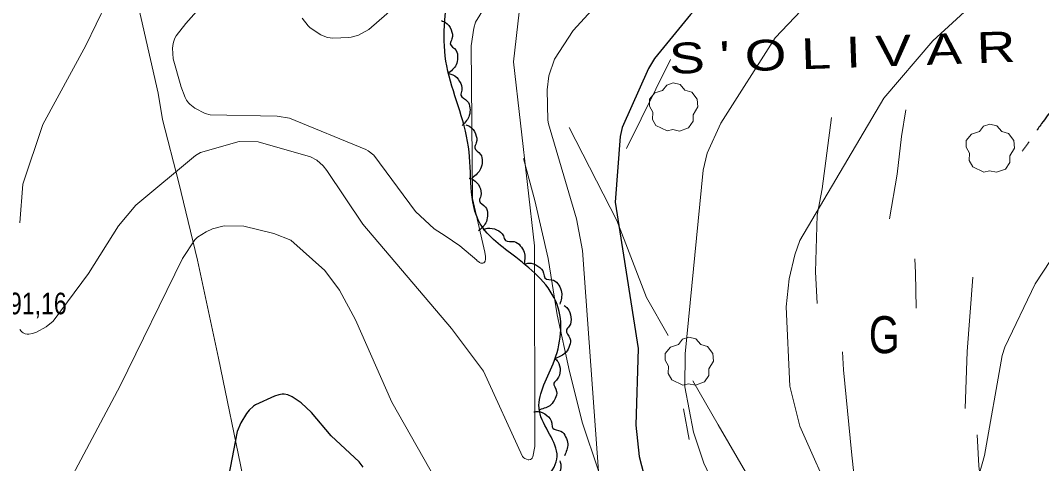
# Model space of a CAD drawing. Extents: x 480269 to 484877, y 4383588 to 4386804.
# Drawn here: x 482971.7 to 483385.8, y 4386087.1 to 4386266.7 of the extents above; entities that cross this region are included whole.
import ezdxf
from ezdxf.enums import TextEntityAlignment as Align

# ---------------------------------------------------------------- set-up
doc = ezdxf.new("R2010")
doc.units = 0
doc.header["$LTSCALE"] = 3.8
doc.linetypes.add('LONG_DASHED', pattern=[7.5, 6, -1.5])
for name, color, linetype, lineweight in [('27', 7, 'Continuous', 25), ('29', 7, 'Continuous', 13), ('38', 7, 'Continuous', 25), ('51', 7, 'Continuous', 13), ('7', 7, 'Continuous', 13), ('8', 7, 'Continuous', 25), ('9', 7, 'Continuous', 13)]:
    doc.layers.add(name, color=color, linetype=linetype, lineweight=lineweight)
doc.layers.add('31', color=7, linetype='Continuous')
doc.layers.add('5', color=7, linetype='Continuous')

msp = doc.modelspace()

# ---------------------------------------------------------------- linework, layer by layer
at = {"layer": '27'}
for points in [[(483064.72, 4386413.68), (483075.11, 4386426.47), (483135.83, 4386424.07), (483202.14, 4386422.47), (483237.29, 4386411.28), (483258.86, 4386407.28), (483285.23, 4386414.48), (483290.02, 4386412.08), (483280.44, 4386401.69), (483240.49, 4386387.3), (483208.53, 4386356.93), (483163.79, 4386316.16), (483146.21, 4386280.99), (483144.61, 4386248.22), (483153.4, 4386215.45), (483158.2, 4386184.28), (483172.58, 4386170.69), (483189.36, 4386151.5), (483187.76, 4386127.52), (483182.16, 4386108.34), (483189.36, 4386089.96), (483175.77, 4386075.57), (483156.6, 4386069.97), (483140.62, 4386055.59), (483097.48, 4386035.6), (483066.32, 4386003.63), (483015.98, 4385975.65), (482990.42, 4385962.87), (482978.43, 4385978.85), (482969.65, 4386002.03), (482939.29, 4386033.2), (482890.55, 4386075.57), (482870.58, 4386098.75), (482868.98, 4386106.74), (482881.76, 4386126.72), (482913.72, 4386169.09), (482939.29, 4386212.25), (482956.06, 4386255.41), (482991.22, 4386300.18), (483001.6, 4386322.56), (483017.58, 4386330.55), (483030.37, 4386352.93), (483047.94, 4386385.7), (483064.72, 4386413.68)], [(483142.42, 4386266.59), (483144.04, 4386265.88), (483146.35, 4386262.88), (483146.68, 4386259.2), (483146.04, 4386257.25), (483148.35, 4386254.54), (483149, 4386251.63), (483148.36, 4386248.67), (483144.98, 4386245.05)], [(483145.42, 4386245.13), (483147.12, 4386244.64), (483149.82, 4386241.98), (483150.65, 4386238.38), (483150.28, 4386236.36), (483152.93, 4386233.99), (483153.97, 4386231.2), (483153.74, 4386228.18), (483150.88, 4386224.13)], [(483152.26, 4386224.41), (483153.89, 4386223.71), (483156.23, 4386220.72), (483156.58, 4386217.05), (483155.96, 4386215.09), (483158.28, 4386212.4), (483158.95, 4386209.5), (483158.34, 4386206.54), (483154.98, 4386202.88)], [(483153.74, 4386202.75), (483155.4, 4386202.13), (483157.87, 4386199.25), (483158.4, 4386195.6), (483157.86, 4386193.62), (483160.31, 4386191.04), (483161.12, 4386188.17), (483160.65, 4386185.18), (483157.47, 4386181.38)], [(483156.21, 4386009.89), (483170.34, 4386026.39), (483178.7, 4386037.94), (483183.5, 4386043.75), (483194.27, 4386053.97), (483206.46, 4386055.39), (483216.71, 4386055.43), (483232.55, 4386060), (483245.46, 4386066.6), (483253.04, 4386068.65), (483260.92, 4386064.55), (483271.71, 4386068.18), (483278.5, 4386071), (483292.03, 4386065.15), (483299.83, 4386060.51), (483303.18, 4386047.69), (483306.85, 4386033.59), (483312, 4386029.99), (483328.14, 4386022.12), (483343.14, 4386021.87), (483352.48, 4386032.59), (483362.13, 4386042.43), (483368.54, 4386044.64), (483372.08, 4386029.75), (483373.89, 4386013.45), (483377.32, 4386008.16), (483391.52, 4386007.58), (483405.68, 4386007.9), (483414.9, 4386009.68), (483428.75, 4386020.56), (483459.76, 4386040.57), (483476.41, 4386048.65), (483492.56, 4386057.36), (483517.72, 4386067.53), (483518.92, 4386070.85), (483526.55, 4386077.76), (483531.76, 4386094.72), (483534.02, 4386115.79), (483537.23, 4386124.96), (483536.55, 4386134.27), (483532.36, 4386147.31), (483521.68, 4386156.19), (483508.43, 4386162.72), (483498.81, 4386170.94), (483489.52, 4386184.78), (483481.4, 4386189.37), (483471.95, 4386194.86)], [(483159.39, 4386181.84), (483161.06, 4386182.42), (483164.8, 4386181.8), (483167.55, 4386179.34), (483168.41, 4386177.47), (483171.94, 4386177.07), (483174.41, 4386175.38), (483175.96, 4386172.78), (483175.96, 4386167.82)], [(483176.16, 4386167.98), (483177.9, 4386168.31), (483181.51, 4386167.13), (483183.85, 4386164.28), (483184.42, 4386162.3), (483187.85, 4386161.37), (483190.03, 4386159.33), (483191.17, 4386156.53), (483190.43, 4386151.63)], [(483192.22, 4386151.09), (483193.58, 4386149.95), (483194.97, 4386146.42), (483194.26, 4386142.8), (483193.1, 4386141.1), (483194.56, 4386137.86), (483194.38, 4386134.88), (483192.95, 4386132.22), (483188.69, 4386129.68)], [(483188.41, 4386129.73), (483189.62, 4386128.43), (483190.57, 4386124.76), (483189.42, 4386121.25), (483188.06, 4386119.71), (483189.12, 4386116.31), (483188.57, 4386113.38), (483186.83, 4386110.91), (483182.29, 4386108.91)], [(483179.95, 4386108.03), (483181.71, 4386108.17), (483185.17, 4386106.6), (483187.19, 4386103.51), (483187.54, 4386101.49), (483190.85, 4386100.19), (483192.8, 4386097.93), (483193.63, 4386095.02), (483192.35, 4386090.23)], [(483190.51, 4386088.14), (483190.89, 4386086.41), (483189.82, 4386082.77), (483187.04, 4386080.34), (483185.08, 4386079.72), (483184.25, 4386076.26), (483182.27, 4386074.02), (483179.51, 4386072.8), (483174.58, 4386073.4)]]:
    msp.add_spline(points, degree=3, dxfattribs=at)
at = {"layer": '29'}
for points in [[(483233.97, 4386221.91), (483229.43, 4386224.03), (483228.02, 4386226.57), (483228.12, 4386229.55), (483226.75, 4386231.96), (483226.79, 4386234.71), (483228.95, 4386237.31), (483232.14, 4386238.31), (483233.79, 4386240.5), (483236.36, 4386241.33), (483239.22, 4386240.68), (483241.17, 4386238.41), (483243.98, 4386237.59), (483246.11, 4386234.74), (483246.35, 4386231.61), (483244.47, 4386228.46), (483244.47, 4386225.78), (483242.65, 4386223.17), (483239.03, 4386221.83), (483236.26, 4386222.46)], [(483362.42, 4386205.19), (483357.88, 4386207.31), (483356.47, 4386209.85), (483356.57, 4386212.83), (483355.2, 4386215.24), (483355.24, 4386217.99), (483357.4, 4386220.59), (483360.59, 4386221.59), (483362.24, 4386223.78), (483364.81, 4386224.61), (483367.67, 4386223.96), (483369.62, 4386221.69), (483372.43, 4386220.87), (483374.56, 4386218.02), (483374.8, 4386214.89), (483372.92, 4386211.74), (483372.92, 4386209.06), (483371.1, 4386206.45), (483367.48, 4386205.11), (483364.71, 4386205.74)], [(483240.38, 4386118.88), (483235.84, 4386121), (483234.43, 4386123.54), (483234.53, 4386126.52), (483233.16, 4386128.93), (483233.2, 4386131.68), (483235.36, 4386134.28), (483238.55, 4386135.28), (483240.2, 4386137.47), (483242.77, 4386138.3), (483245.63, 4386137.65), (483247.58, 4386135.38), (483250.39, 4386134.56), (483252.52, 4386131.71), (483252.76, 4386128.58), (483250.88, 4386125.43), (483250.88, 4386122.75), (483249.06, 4386120.14), (483245.44, 4386118.8), (483242.67, 4386119.43)]]:
    msp.add_lwpolyline(points, close=True, dxfattribs=at)
at = {"layer": '38', "linetype": 'LONG_DASHED'}
msp.add_spline([(483528.46, 4386449.47), (483526.6, 4386446.93), (483517.98, 4386435.64), (483511.62, 4386427.65), (483503.27, 4386415.74), (483498.66, 4386411.72), (483490.77, 4386408.22), (483484.64, 4386401.68), (483479.63, 4386395.49), (483471.56, 4386386.09), (483461.28, 4386376.46), (483444.81, 4386362.24), (483439.06, 4386355.99), (483434.14, 4386348.1), (483430.8, 4386335.35), (483429.33, 4386330.65), (483419.21, 4386308.6), (483415.05, 4386298.81), (483410.99, 4386285.57), (483409.17, 4386274.07), (483408.56, 4386260.2), (483405.67, 4386247.7), (483404.62, 4386244.36), (483395.89, 4386236.2), (483385.83, 4386224.92), (483380.02, 4386216.55), (483377.96, 4386213.69)], degree=3, dxfattribs=at)
at = {"layer": '51'}
for p, q in [((483217.45, 4386214.75), (483235.26, 4386250.8)), ((483240.6, 4386109.2), (483242.9, 4386096.88))]:
    msp.add_line(p, q, dxfattribs=at)
for points in [[(483005.34, 4386336.41), (483017.51, 4386281.19), (483027.52, 4386237.22), (483029.38, 4386226.52), (483035.96, 4386200.84), (483043.48, 4386169.57), (483052.02, 4386129.85), (483061.86, 4386081.96), (483073.72, 4386029.62), (483084.77, 4385982.18), (483119.1, 4385835.67)], [(483294.8, 4386151.98), (483294.06, 4386164.84), (483294.76, 4386187.72), (483296.87, 4386198.39), (483300.62, 4386227.33)], [(483324.16, 4386186.23), (483327.19, 4386204.4), (483329.05, 4386219.59), (483330.69, 4386230.38)], [(483194.2, 4386223.32), (483213.49, 4386185.59), (483225.53, 4386154.38), (483234.33, 4386139.04)], [(483175.66, 4386210.77), (483180.32, 4386193.71), (483185.78, 4386170.2), (483189.3, 4386147.31), (483194.4, 4386124.33), (483199.7, 4386103.5), (483206, 4386084.56), (483212.01, 4386062.5), (483214.82, 4386053.42)], [(483334.98, 4386149.99), (483334.68, 4386164.39), (483334.4, 4386170.05)], [(483354.78, 4386109.45), (483355.67, 4386132.55), (483357.92, 4386162.67)], [(483311.06, 4386070.38), (483308.68, 4386091.88), (483305.49, 4386125.02), (483305.06, 4386132.38)], [(483244.39, 4386120.59), (483254.59, 4386102.8), (483266.69, 4386082.16), (483274.96, 4386068.09), (483276.11, 4386068.12)], [(483363.65, 4386058.97), (483360.41, 4386086.13), (483359.67, 4386098.69)]]:
    msp.add_lwpolyline(points, dxfattribs=at)
at = {"layer": '8'}
for points in [[(483410.47, 4386417.27), (483346.15, 4386369.48), (483243.4, 4386269.04), (483228.8, 4386251.2), (483226.4, 4386247.15), (483215.67, 4386223.34)], [(483215.67, 4386223.34), (483214.96, 4386219.57), (483212.83, 4386193.07), (483222.26, 4386133.66), (483221.31, 4386102.58), (483222.67, 4386089.9), (483226.3, 4386075.85)], [(483110.63, 4386085.63), (483109.11, 4386087.74), (483097.73, 4386098.37), (483089.73, 4386107.72), (483085.51, 4386111.72), (483081.9, 4386114.18), (483080.19, 4386114.97), (483078.72, 4386115.25), (483077.9, 4386115.26), (483076.43, 4386114.98), (483074.75, 4386114.39), (483067.05, 4386110.88), (483066.26, 4386110.33), (483064.45, 4386108.71), (483063.36, 4386107.41), (483061.1, 4386103.6), (483059.63, 4386100.03), (483051.76, 4386059.38)]]:
    msp.add_lwpolyline(points, dxfattribs=at)
at = {"layer": '9'}
for points in [[(483408.2, 4386449.76), (483323.87, 4386402.46), (483321.93, 4386401.3), (483313.44, 4386395.08), (483300.18, 4386381.78), (483282.52, 4386356.98), (483195.79, 4386262.53), (483188.32, 4386250.95), (483186, 4386244.24), (483185.32, 4386238.58), (483185.54, 4386226.25)], [(482971.47, 4386184.6), (482972.63, 4386200.34), (482980.74, 4386224.48), (482998.2, 4386256.55), (483015.06, 4386291.22), (483015.48, 4386293.17), (483016.87, 4386305.09), (483016.75, 4386306.07), (483015.89, 4386309.59), (483014.77, 4386312.34), (483001.87, 4386328.66), (482998.59, 4386331.53), (482996.36, 4386332.84), (482976.43, 4386341.07), (482950.15, 4386361.74)], [(483085.92, 4386267.53), (483088.38, 4386264.51), (483089.21, 4386263.73), (483093.53, 4386260.9), (483095.09, 4386260.16), (483096.27, 4386259.8), (483098.37, 4386259.46), (483104.88, 4386259.71), (483105.86, 4386259.84), (483108.83, 4386260.72), (483112.96, 4386262.98), (483223.02, 4386358.72)], [(483413.44, 4386353.31), (483364.38, 4386330.47), (483355.38, 4386324.57), (483288.35, 4386270.69), (483277.77, 4386259.62), (483255.75, 4386225.08), (483250.25, 4386212.85), (483248.6, 4386205.95), (483241.26, 4386131.5), (483241.15, 4386118.2), (483244.59, 4386099.83), (483248.8, 4386087.3), (483259.7, 4386064.39)], [(483112.28, 4386348.38), (483038.83, 4386265.49), (483038.78, 4386265.46), (483034.84, 4386260.44), (483034.27, 4386259.53), (483033.85, 4386258.33), (483033.62, 4386257.34), (483033.42, 4386255.44), (483033.61, 4386251.12), (483036.73, 4386240.16), (483036.74, 4386240.13), (483036.74, 4386240.12), (483036.74, 4386240.09), (483038.49, 4386235.41), (483039.05, 4386234.38), (483039.85, 4386233.25), (483040.35, 4386232.73), (483042.4, 4386231.16), (483046.62, 4386228.96), (483048.67, 4386228.4), (483075.8, 4386227.93), (483080.84, 4386227), (483111.77, 4386214.38), (483112.78, 4386213.8), (483115, 4386212.09), (483131.96, 4386189.22), (483139.42, 4386182.19), (483143.98, 4386179.35), (483144, 4386179.35), (483149.87, 4386175.28)], [(483391.51, 4386290.22), (483391.5, 4386290.22), (483391.47, 4386290.24), (483391.27, 4386290.26), (483391, 4386290.24), (483386.44, 4386289.46), (483381.44, 4386287.75), (483370.67, 4386282.28), (483359.28, 4386274.48), (483341.7, 4386258.36), (483321.85, 4386235.19), (483287.77, 4386177.44), (483285.73, 4386171.64), (483283.42, 4386162.01), (483282.22, 4386150.63), (483283.7, 4386118.45), (483287.71, 4386102.18), (483316.11, 4386038.43)], [(483149.87, 4386175.28), (483156.77, 4386169.46), (483156.8, 4386169.45), (483156.81, 4386169.44), (483156.83, 4386169.43), (483157.74, 4386168.65), (483157.84, 4386168.59), (483158.46, 4386168.34), (483158.91, 4386168.24), (483159.04, 4386168.25), (483159.16, 4386168.27), (483159.63, 4386168.45), (483160.01, 4386168.83), (483160.08, 4386168.98), (483160.14, 4386169.14), (483160.26, 4386169.86), (483160.32, 4386170.95), (483160.02, 4386172.75), (483155.06, 4386194.52), (483154.53, 4386256.44), (483155.54, 4386263.53), (483156.31, 4386265.99), (483162.19, 4386275.64)], [(483173.99, 4386270.08), (483171.61, 4386249.85), (483180.15, 4386175.31), (483180.31, 4386094.01), (483179.53, 4386089.8), (483179.21, 4386089.21), (483179.1, 4386089.08), (483178.99, 4386088.97), (483178.51, 4386088.69), (483177.94, 4386088.59), (483177.59, 4386088.62), (483176.91, 4386088.8), (483176.23, 4386089.13), (483175.89, 4386089.38), (483175.34, 4386089.93), (483159.52, 4386124.53), (483146.56, 4386141.75), (483110.52, 4386184.16), (483096, 4386205.89)], [(483185.54, 4386226.25), (483185.8, 4386224.75), (483197.18, 4386186.25), (483199.58, 4386173.45), (483209.66, 4386035.47)], [(483096, 4386205.89), (483094.48, 4386207.74), (483091.96, 4386210.03), (483089.3, 4386211.38), (483068.06, 4386217.47), (483060.35, 4386217.65), (483044.72, 4386213.12), (483042.65, 4386211.94), (483018.48, 4386191.8), (483011.42, 4386183.37), (482999.26, 4386164.09), (482984.97, 4386144.74), (482982.12, 4386142.49), (482978.29, 4386140.36), (482976.65, 4386139.76), (482975.18, 4386139.49), (482974.63, 4386139.49), (482974.46, 4386139.51), (482973.66, 4386139.69), (482973.06, 4386139.92), (482972.77, 4386140.08), (482972.35, 4386140.39), (482971.99, 4386140.75), (482971.46, 4386141.42)], [(483142.9, 4386075.82), (483122.27, 4386111.91), (483107.64, 4386145.28), (483101.13, 4386157.35), (483095.19, 4386165.33), (483081.33, 4386177.63), (483074.41, 4386180.37), (483062.3, 4386183.3), (483054.3, 4386183.39), (483049.63, 4386182.2), (483046.98, 4386180.96), (483043.58, 4386178.78), (483042.41, 4386177.71), (483037.48, 4386170.22), (483012.09, 4386118.58), (482975.77, 4386050.16)], [(483356.46, 4386068.19), (483362.66, 4386090.34), (483369.79, 4386130.81), (483370.83, 4386134.31), (483383.17, 4386159.9), (483392.58, 4386174.05)]]:
    msp.add_lwpolyline(points, dxfattribs=at)

# ---------------------------------------------------------------- texts
at = {"layer": '31', "width": 0.8}
msp.add_text('G', height=15, dxfattribs=at).set_placement((483321.99, 4386131.8), align=Align.CENTER)
at = {"layer": '5', "width": 1.3}
msp.add_text("S ' O L I V A R", height=12.49, rotation=2, dxfattribs=at).set_placement((483234.97, 4386244.99))
at = {"layer": '7', "width": 0.8}
msp.add_text('191,16', height=8.75, dxfattribs=at).set_placement((482961.84, 4386147.58))

doc.saveas('drawing.dxf')
